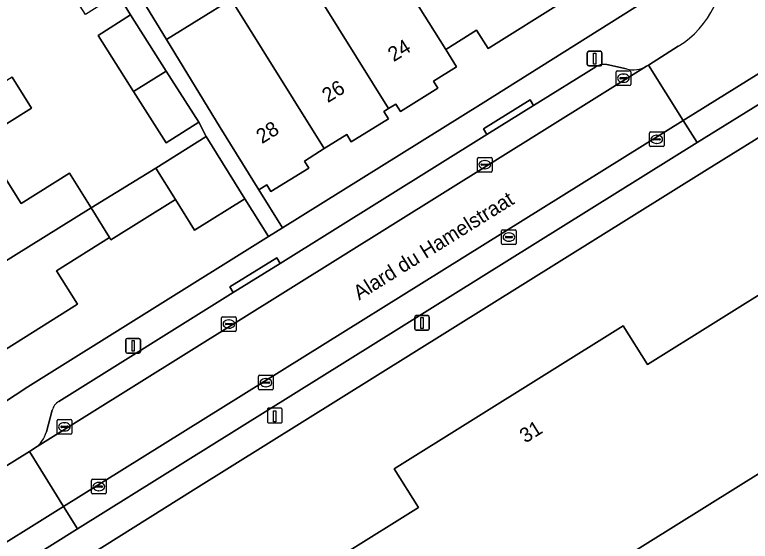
# Model space of a CAD drawing. Extents: x 159664 to 160323, y 385312 to 386115.
# Drawn here: x 160097.7 to 160147.9, y 385631.4 to 385667.3 of the extents above; entities that cross this region are included whole.
import ezdxf

# ---------------------------------------------------------------- set-up
doc = ezdxf.new("R2010")
doc.units = 0
for name, color, linetype in [('IMGEO_Erf', 7, 'Continuous'), ('IMGEO_Kolk', 7, 'Continuous'), ('IMGEO_Laadpaal', 7, 'Continuous'), ('IMGEO_Lichtmast', 7, 'Continuous'), ('IMGEO_Openbare_ruimte_label', 7, 'Continuous'), ('IMGEO_Pand', 7, 'Continuous'), ('IMGEO_Pand_nummerreeks', 7, 'Continuous'), ('IMGEO_Parkeervlak_open', 7, 'Continuous'), ('IMGEO_Rijbaan_lokaal_open', 7, 'Continuous'), ('IMGEO_Voetpad_open', 7, 'Continuous')]:
    doc.layers.add(name, color=color, linetype=linetype)

msp = doc.modelspace()

# ---------------------------------------------------------------- linework, layer by layer
at = {"layer": 'IMGEO_Erf'}
for points in [[(160096.823, 385656.487), (160098.118, 385654.416), (160101.415, 385656.478), (160102.889, 385654.11), (160107.299, 385656.826), (160110.728, 385658.969), (160110.227, 385659.96), (160108.015, 385658.552), (160105.784, 385662.057), (160103.36, 385665.867), (160105.572, 385667.275), (160104.721, 385668.71), (160102.509, 385667.302), (160100.278, 385670.807), (160097.854, 385674.617), (160100.066, 385676.025), (160099.562, 385676.818), (160091.828, 385671.982)], [(160101.395, 385676.473), (160108.031, 385665.59), (160112.449, 385668.34)], [(160135.142, 385668.222), (160129.97, 385664.977), (160129.178, 385666.239), (160127.082, 385664.914), (160127.811, 385663.742), (160126.236, 385662.761), (160126.542, 385662.27), (160123.989, 385660.681), (160123.675, 385661.186), (160123.187, 385660.883), (160122.868, 385660.684), (160123.173, 385660.194), (160120.637, 385658.616), (160120.331, 385659.108), (160118.798, 385658.153), (160117.436, 385657.305), (160117.733, 385656.829), (160115.159, 385655.227), (160114.871, 385655.689), (160114.328, 385655.351), (160115.951, 385652.751), (160129.442, 385661.174), (160141.576, 385668.801)], [(160097.499, 385663.036), (160098.82, 385660.923), (160095.391, 385658.779)], [(160153.937, 385662.319), (160144.925, 385656.737), (160109.844, 385634.843), (160082.689, 385617.809)], [(160095.885, 385640.141), (160098.58, 385641.905), (160114.988, 385652.15), (160113.378, 385654.729), (160109.95, 385652.586), (160108.636, 385654.687), (160104.24, 385651.939), (160104.151, 385652.082), (160100.536, 385649.822), (160101.962, 385647.541), (160095.177, 385643.299)]]:
    msp.add_lwpolyline(points, dxfattribs=at)
for points in [[(160108.636, 385654.687), (160107.299, 385656.826), (160102.889, 385654.11), (160104.151, 385652.082), (160104.24, 385651.939)], [(160159.503, 385655.066), (160162.149, 385650.824), (160164.979, 385646.286), (160120.636, 385618.629), (160117.816, 385623.15), (160115.17, 385627.392), (160125.225, 385633.663), (160123.57, 385636.312), (160139.194, 385646.059), (160140.837, 385643.424)]]:
    msp.add_lwpolyline(points, close=True, dxfattribs=at)
at = {"layer": 'IMGEO_Kolk'}
for p, q in [((160138.701, 385662.532), (160138.701, 385663.384)), ((160138.776, 385663.458), (160139.628, 385663.458)), ((160139.702, 385663.384), (160139.702, 385662.532)), ((160138.96, 385662.952), (160138.96, 385662.964)), ((160139.398, 385662.915), (160139, 385662.915)), ((160139.003, 385663.001), (160139.401, 385663.001)), ((160139.189, 385663.238), (160139.214, 385663.238)), ((160139.444, 385662.964), (160139.444, 385662.952)), ((160139.628, 385662.458), (160138.776, 385662.458)), ((160139.212, 385662.678), (160139.187, 385662.678)), ((160141.053, 385659.288), (160141.905, 385659.288)), ((160140.978, 385658.362), (160140.978, 385659.214)), ((160141.237, 385658.782), (160141.237, 385658.794)), ((160141.28, 385658.831), (160141.678, 385658.831)), ((160141.466, 385659.068), (160141.491, 385659.068)), ((160141.721, 385658.794), (160141.721, 385658.782)), ((160141.979, 385659.214), (160141.979, 385658.362)), ((160141.905, 385658.288), (160141.053, 385658.288)), ((160141.675, 385658.745), (160141.277, 385658.745)), ((160141.489, 385658.508), (160141.464, 385658.508)), ((160129.25, 385656.631), (160129.25, 385657.483)), ((160129.325, 385657.557), (160130.177, 385657.557)), ((160129.738, 385657.337), (160129.763, 385657.337)), ((160130.251, 385657.483), (160130.251, 385656.631)), ((160129.509, 385657.051), (160129.509, 385657.063)), ((160129.947, 385657.014), (160129.549, 385657.014)), ((160129.552, 385657.1), (160129.95, 385657.1)), ((160129.761, 385656.777), (160129.736, 385656.777)), ((160129.993, 385657.063), (160129.993, 385657.051)), ((160130.177, 385656.557), (160129.325, 385656.557)), ((160130.892, 385651.691), (160130.892, 385652.543)), ((160130.967, 385652.617), (160131.819, 385652.617)), ((160131.38, 385652.397), (160131.405, 385652.397)), ((160131.893, 385652.543), (160131.893, 385651.691)), ((160131.151, 385652.111), (160131.151, 385652.123)), ((160131.589, 385652.074), (160131.191, 385652.074)), ((160131.194, 385652.16), (160131.592, 385652.16)), ((160131.403, 385651.837), (160131.378, 385651.837)), ((160131.635, 385652.123), (160131.635, 385652.111)), ((160131.819, 385651.617), (160130.967, 385651.617)), ((160111.788, 385645.76), (160111.788, 385646.612)), ((160111.863, 385646.686), (160112.715, 385646.686)), ((160112.276, 385646.466), (160112.301, 385646.466)), ((160112.789, 385646.612), (160112.789, 385645.76)), ((160112.047, 385646.18), (160112.047, 385646.192)), ((160112.485, 385646.143), (160112.087, 385646.143)), ((160112.09, 385646.229), (160112.488, 385646.229)), ((160112.299, 385645.906), (160112.274, 385645.906)), ((160112.531, 385646.192), (160112.531, 385646.18)), ((160112.715, 385645.686), (160111.863, 385645.686)), ((160114.312, 385641.762), (160114.312, 385642.614)), ((160114.387, 385642.688), (160115.239, 385642.688)), ((160114.614, 385642.231), (160115.012, 385642.231)), ((160114.8, 385642.468), (160114.825, 385642.468)), ((160115.313, 385642.614), (160115.313, 385641.762)), ((160114.571, 385642.182), (160114.571, 385642.194)), ((160115.009, 385642.145), (160114.611, 385642.145)), ((160114.823, 385641.908), (160114.798, 385641.908)), ((160115.055, 385642.194), (160115.055, 385642.182)), ((160115.239, 385641.688), (160114.387, 385641.688)), ((160100.566, 385638.749), (160100.566, 385639.601)), ((160100.641, 385639.675), (160101.493, 385639.675)), ((160100.868, 385639.218), (160101.266, 385639.218)), ((160101.054, 385639.455), (160101.079, 385639.455)), ((160101.567, 385639.601), (160101.567, 385638.749)), ((160100.825, 385639.169), (160100.825, 385639.181)), ((160101.263, 385639.132), (160100.865, 385639.132)), ((160101.077, 385638.895), (160101.052, 385638.895)), ((160101.309, 385639.181), (160101.309, 385639.169)), ((160101.493, 385638.675), (160100.641, 385638.675)), ((160102.912, 385634.67), (160102.912, 385635.522)), ((160102.987, 385635.596), (160103.839, 385635.596)), ((160103.4, 385635.376), (160103.425, 385635.376)), ((160103.913, 385635.522), (160103.913, 385634.67)), ((160103.171, 385635.09), (160103.171, 385635.102)), ((160103.609, 385635.053), (160103.211, 385635.053)), ((160103.214, 385635.139), (160103.612, 385635.139)), ((160103.423, 385634.816), (160103.398, 385634.816)), ((160103.655, 385635.102), (160103.655, 385635.09)), ((160103.839, 385634.596), (160102.987, 385634.596))]:
    msp.add_line(p, q, dxfattribs=at)
for points in [[(160138.701, 385662.532), (160138.701, 385663.384)], [(160138.776, 385663.458), (160139.628, 385663.458)], [(160139.702, 385663.384), (160139.702, 385662.532)], [(160139.628, 385662.458), (160138.776, 385662.458)], [(160141.053, 385659.288), (160141.905, 385659.288)], [(160140.978, 385658.362), (160140.978, 385659.214)], [(160141.979, 385659.214), (160141.979, 385658.362)], [(160141.905, 385658.288), (160141.053, 385658.288)], [(160129.25, 385656.631), (160129.25, 385657.483)], [(160129.325, 385657.557), (160130.177, 385657.557)], [(160130.251, 385657.483), (160130.251, 385656.631)], [(160130.177, 385656.557), (160129.325, 385656.557)], [(160130.892, 385651.691), (160130.892, 385652.543)], [(160130.967, 385652.617), (160131.819, 385652.617)], [(160131.893, 385652.543), (160131.893, 385651.691)], [(160131.819, 385651.617), (160130.967, 385651.617)], [(160111.788, 385645.76), (160111.788, 385646.612)], [(160111.863, 385646.686), (160112.715, 385646.686)], [(160112.789, 385646.612), (160112.789, 385645.76)], [(160112.715, 385645.686), (160111.863, 385645.686)], [(160114.312, 385641.762), (160114.312, 385642.614)], [(160114.387, 385642.688), (160115.239, 385642.688)], [(160115.313, 385642.614), (160115.313, 385641.762)], [(160115.239, 385641.688), (160114.387, 385641.688)], [(160100.566, 385638.749), (160100.566, 385639.601)], [(160100.641, 385639.675), (160101.493, 385639.675)], [(160101.567, 385639.601), (160101.567, 385638.749)], [(160101.493, 385638.675), (160100.641, 385638.675)], [(160102.912, 385634.67), (160102.912, 385635.522)], [(160102.987, 385635.596), (160103.839, 385635.596)], [(160103.913, 385635.522), (160103.913, 385634.67)], [(160103.839, 385634.596), (160102.987, 385634.596)]]:
    msp.add_lwpolyline(points, dxfattribs=at)
for centre, radius, start, end in [((160138.778, 385663.382), 0.0765, 91.552, 178.448), ((160138.778, 385663.382), 0.0765, 91.552, 178.448), ((160139.626, 385663.382), 0.0765, 1.552, 88.448), ((160139.626, 385663.382), 0.0765, 1.552, 88.448), ((160139, 385662.961), 0.0403, 85.8775, 175.7526), ((160138.997, 385662.951), 0.0366, 178.938, 274.7102), ((160139.401, 385662.958), 0.043, 264.8664, 352.4533), ((160139.405, 385662.963), 0.0386, 1.7309, 96.639), ((160138.778, 385662.534), 0.0765, 181.552, 268.448), ((160138.778, 385662.534), 0.0765, 181.552, 268.448), ((160139.626, 385662.534), 0.0765, 271.552, 358.448), ((160139.626, 385662.534), 0.0765, 271.552, 358.448), ((160141.055, 385659.212), 0.0765, 91.552, 178.448), ((160141.055, 385659.212), 0.0765, 91.552, 178.448), ((160141.903, 385659.212), 0.0765, 1.552, 88.448), ((160141.903, 385659.212), 0.0765, 1.552, 88.448), ((160141.277, 385658.791), 0.0403, 85.8775, 175.7526), ((160141.274, 385658.781), 0.0366, 178.938, 274.7102), ((160141.678, 385658.788), 0.043, 264.8664, 352.4533), ((160141.682, 385658.793), 0.0386, 1.7309, 96.639), ((160141.055, 385658.364), 0.0765, 181.552, 268.448), ((160141.055, 385658.364), 0.0765, 181.552, 268.448), ((160141.903, 385658.364), 0.0765, 271.552, 358.448), ((160141.903, 385658.364), 0.0765, 271.552, 358.448), ((160129.327, 385657.481), 0.0765, 91.552, 178.448), ((160129.327, 385657.481), 0.0765, 91.552, 178.448), ((160130.175, 385657.481), 0.0765, 1.552, 88.448), ((160130.175, 385657.481), 0.0765, 1.552, 88.448), ((160129.549, 385657.06), 0.0403, 85.8775, 175.7526), ((160129.546, 385657.05), 0.0366, 178.938, 274.7102), ((160129.95, 385657.057), 0.043, 264.8664, 352.4533), ((160129.954, 385657.062), 0.0386, 1.7309, 96.639), ((160129.327, 385656.633), 0.0765, 181.552, 268.448), ((160129.327, 385656.633), 0.0765, 181.552, 268.448), ((160130.175, 385656.633), 0.0765, 271.552, 358.448), ((160130.175, 385656.633), 0.0765, 271.552, 358.448), ((160130.969, 385652.541), 0.0765, 91.552, 178.448), ((160130.969, 385652.541), 0.0765, 91.552, 178.448), ((160131.817, 385652.541), 0.0765, 1.552, 88.448), ((160131.817, 385652.541), 0.0765, 1.552, 88.448), ((160131.191, 385652.12), 0.0403, 85.8775, 175.7526), ((160131.188, 385652.11), 0.0366, 178.938, 274.7102), ((160131.592, 385652.117), 0.043, 264.8664, 352.4533), ((160131.596, 385652.122), 0.0386, 1.7309, 96.639), ((160130.969, 385651.693), 0.0765, 181.552, 268.448), ((160130.969, 385651.693), 0.0765, 181.552, 268.448), ((160131.817, 385651.693), 0.0765, 271.552, 358.448), ((160131.817, 385651.693), 0.0765, 271.552, 358.448), ((160111.865, 385646.61), 0.0765, 91.552, 178.448), ((160111.865, 385646.61), 0.0765, 91.552, 178.448), ((160112.713, 385646.61), 0.0765, 1.552, 88.448), ((160112.713, 385646.61), 0.0765, 1.552, 88.448), ((160111.865, 385645.762), 0.0765, 181.552, 268.448), ((160111.865, 385645.762), 0.0765, 181.552, 268.448), ((160112.087, 385646.189), 0.0403, 85.8775, 175.7526), ((160112.084, 385646.179), 0.0366, 178.938, 274.7102), ((160112.488, 385646.186), 0.043, 264.8664, 352.4533), ((160112.492, 385646.191), 0.0386, 1.7309, 96.639), ((160112.713, 385645.762), 0.0765, 271.552, 358.448), ((160112.713, 385645.762), 0.0765, 271.552, 358.448), ((160114.389, 385642.612), 0.0765, 91.552, 178.448), ((160114.389, 385642.612), 0.0765, 91.552, 178.448), ((160114.611, 385642.191), 0.0403, 85.8775, 175.7526), ((160115.016, 385642.193), 0.0386, 1.7309, 96.639), ((160115.237, 385642.612), 0.0765, 1.552, 88.448), ((160115.237, 385642.612), 0.0765, 1.552, 88.448), ((160114.389, 385641.764), 0.0765, 181.552, 268.448), ((160114.389, 385641.764), 0.0765, 181.552, 268.448), ((160114.608, 385642.181), 0.0366, 178.938, 274.7102), ((160115.012, 385642.188), 0.043, 264.8664, 352.4533), ((160115.237, 385641.764), 0.0765, 271.552, 358.448), ((160115.237, 385641.764), 0.0765, 271.552, 358.448), ((160100.643, 385639.599), 0.0765, 91.552, 178.448), ((160100.643, 385639.599), 0.0765, 91.552, 178.448), ((160100.865, 385639.178), 0.0403, 85.8775, 175.7526), ((160101.27, 385639.18), 0.0386, 1.7309, 96.639), ((160101.491, 385639.599), 0.0765, 1.552, 88.448), ((160101.491, 385639.599), 0.0765, 1.552, 88.448), ((160100.643, 385638.751), 0.0765, 181.552, 268.448), ((160100.643, 385638.751), 0.0765, 181.552, 268.448), ((160100.862, 385639.168), 0.0366, 178.938, 274.7102), ((160101.266, 385639.175), 0.043, 264.8664, 352.4533), ((160101.491, 385638.751), 0.0765, 271.552, 358.448), ((160101.491, 385638.751), 0.0765, 271.552, 358.448), ((160102.989, 385635.52), 0.0765, 91.552, 178.448), ((160102.989, 385635.52), 0.0765, 91.552, 178.448), ((160103.837, 385635.52), 0.0765, 1.552, 88.448), ((160103.837, 385635.52), 0.0765, 1.552, 88.448), ((160103.211, 385635.099), 0.0403, 85.8775, 175.7526), ((160103.208, 385635.089), 0.0366, 178.938, 274.7102), ((160103.612, 385635.096), 0.043, 264.8664, 352.4533), ((160103.616, 385635.101), 0.0386, 1.7309, 96.639), ((160102.989, 385634.672), 0.0765, 181.552, 268.448), ((160102.989, 385634.672), 0.0765, 181.552, 268.448), ((160103.837, 385634.672), 0.0765, 271.552, 358.448), ((160103.837, 385634.672), 0.0765, 271.552, 358.448)]:
    msp.add_arc(centre, radius, start, end, dxfattribs=at)
for centre, major_axis, ratio, start_param, end_param in [((160139.188, 385662.958), (-0.387, 0.002), 0.722429, 4.712389, 7.853982), ((160139.213, 385662.958), (-0.39, 0.002), 0.717154, 1.570796, 4.712389), ((160141.465, 385658.788), (-0.387, 0.002), 0.722429, 4.712389, 7.853982), ((160141.49, 385658.788), (-0.39, 0.002), 0.717154, 1.570796, 4.712389), ((160129.737, 385657.057), (-0.387, 0.002), 0.722429, 4.712389, 7.853982), ((160129.762, 385657.057), (-0.39, 0.002), 0.717154, 1.570796, 4.712389), ((160131.379, 385652.117), (-0.387, 0.002), 0.722429, 4.712389, 7.853982), ((160131.404, 385652.117), (-0.39, 0.002), 0.717154, 1.570796, 4.712389), ((160112.275, 385646.186), (-0.387, 0.002), 0.722429, 4.712389, 7.853982), ((160112.3, 385646.186), (-0.39, 0.002), 0.717154, 1.570796, 4.712389), ((160114.799, 385642.188), (-0.387, 0.002), 0.722429, 4.712389, 7.853982), ((160114.824, 385642.188), (-0.39, 0.002), 0.717154, 1.570796, 4.712389), ((160101.053, 385639.175), (-0.387, 0.002), 0.722429, 4.712389, 7.853982), ((160101.078, 385639.175), (-0.39, 0.002), 0.717154, 1.570796, 4.712389), ((160103.399, 385635.096), (-0.387, 0.002), 0.722429, 4.712389, 7.853982), ((160103.424, 385635.096), (-0.39, 0.002), 0.717154, 1.570796, 4.712389)]:
    msp.add_ellipse(centre, major_axis=major_axis, ratio=ratio, start_param=start_param, end_param=end_param, dxfattribs=at)
at = {"layer": 'IMGEO_Laadpaal'}
for p, q in [((160114.918, 385640.359), (160114.918, 385639.518)), ((160114.918, 385640.359), (160114.918, 385639.518)), ((160115.834, 385640.443), (160114.993, 385640.443)), ((160115.834, 385640.443), (160114.993, 385640.443)), ((160115.918, 385639.527), (160115.918, 385640.368)), ((160115.918, 385639.527), (160115.918, 385640.368)), ((160115.002, 385639.443), (160115.843, 385639.443)), ((160115.002, 385639.443), (160115.843, 385639.443))]:
    msp.add_line(p, q, dxfattribs=at)
msp.add_lwpolyline([(160115.333, 385640.256), (160115.493, 385640.256), (160115.493, 385639.523), (160115.333, 385639.523), (160115.333, 385640.256)], dxfattribs=at)
for centre, start, end in [((160114.996, 385640.365), 92.4484, 184.2845), ((160114.996, 385640.365), 92.4484, 184.2845), ((160115.84, 385640.365), 2.4484, 94.2845), ((160115.84, 385640.365), 2.4484, 94.2845), ((160114.996, 385639.521), 182.4484, 274.2845), ((160114.996, 385639.521), 182.4484, 274.2845), ((160115.84, 385639.521), 272.4484, 4.2845), ((160115.84, 385639.521), 272.4484, 4.2845)]:
    msp.add_arc(centre, 0.0779, start, end, dxfattribs=at)
at = {"layer": 'IMGEO_Lichtmast'}
for p, q in [((160136.74, 385663.891), (160136.74, 385664.691)), ((160136.74, 385664.691), (160136.74, 385663.891)), ((160136.84, 385664.791), (160137.63, 385664.791)), ((160137.63, 385664.791), (160136.84, 385664.791)), ((160137.73, 385664.691), (160137.73, 385663.891)), ((160137.73, 385663.891), (160137.73, 385664.691)), ((160137.63, 385663.791), (160136.84, 385663.791)), ((160136.84, 385663.791), (160137.63, 385663.791)), ((160125.071, 385646.761), (160125.861, 385646.761)), ((160125.861, 385646.761), (160125.071, 385646.761)), ((160124.971, 385645.861), (160124.971, 385646.661)), ((160124.971, 385646.661), (160124.971, 385645.861)), ((160125.961, 385646.661), (160125.961, 385645.861)), ((160125.961, 385645.861), (160125.961, 385646.661)), ((160125.861, 385645.761), (160125.071, 385645.761)), ((160125.071, 385645.761), (160125.861, 385645.761)), ((160105.26, 385644.299), (160105.26, 385645.099)), ((160105.26, 385645.099), (160105.26, 385644.299)), ((160105.36, 385645.199), (160106.15, 385645.199)), ((160106.15, 385645.199), (160105.36, 385645.199)), ((160106.25, 385645.099), (160106.25, 385644.299)), ((160106.25, 385644.299), (160106.25, 385645.099)), ((160106.15, 385644.199), (160105.36, 385644.199)), ((160105.36, 385644.199), (160106.15, 385644.199))]:
    msp.add_line(p, q, dxfattribs=at)
for points in [[(160137.16, 385664.666), (160137.31, 385664.666), (160137.31, 385663.916), (160137.16, 385663.916), (160137.16, 385664.666)], [(160125.391, 385646.636), (160125.541, 385646.636), (160125.541, 385645.886), (160125.391, 385645.886), (160125.391, 385646.636)], [(160105.68, 385645.074), (160105.83, 385645.074), (160105.83, 385644.324), (160105.68, 385644.324), (160105.68, 385645.074)]]:
    msp.add_lwpolyline(points, dxfattribs=at)
for centre, start, end in [((160136.84, 385664.691), 90, 180), ((160136.84, 385664.691), 90, 180), ((160137.63, 385664.691), 0, 90), ((160137.63, 385664.691), 360, 90), ((160136.84, 385663.891), 180, 270), ((160136.84, 385663.891), 180, 270), ((160137.63, 385663.891), 270, 0), ((160137.63, 385663.891), 270, 0), ((160125.071, 385646.661), 90, 180), ((160125.071, 385646.661), 90, 180), ((160125.861, 385646.661), 0, 90), ((160125.861, 385646.661), 360, 90), ((160125.071, 385645.861), 180, 270), ((160125.071, 385645.861), 180, 270), ((160125.861, 385645.861), 270, 0), ((160125.861, 385645.861), 270, 0), ((160105.36, 385645.099), 90, 180), ((160105.36, 385645.099), 90, 180), ((160106.15, 385645.099), 0, 90), ((160106.15, 385645.099), 360, 90), ((160105.36, 385644.299), 180, 270), ((160105.36, 385644.299), 180, 270), ((160106.15, 385644.299), 270, 0), ((160106.15, 385644.299), 270, 0)]:
    msp.add_arc(centre, 0.1, start, end, dxfattribs=at)
at = {"layer": 'IMGEO_Pand'}
for points in [[(160126.591, 385670.363), (160124.5, 385669.061), (160127.082, 385664.914), (160129.178, 385666.239), (160129.97, 385664.977), (160135.142, 385668.222), (160131.325, 385674.173), (160129.817, 385676.623), (160124.684, 385673.405), (160126.213, 385670.966)], [(160124.5, 385669.061), (160121.458, 385673.947), (160116.836, 385671.069), (160117.602, 385669.84), (160123.187, 385660.883), (160123.675, 385661.186), (160123.989, 385660.681), (160126.542, 385662.27), (160126.236, 385662.761), (160127.811, 385663.742), (160127.082, 385664.914)], [(160117.602, 385669.84), (160115.418, 385668.48), (160114.652, 385669.711), (160112.449, 385668.34), (160118.798, 385658.153), (160120.331, 385659.108), (160120.637, 385658.616), (160123.173, 385660.194), (160122.868, 385660.684), (160123.187, 385660.883)], [(160112.449, 385668.34), (160108.031, 385665.59), (160111.686, 385659.596), (160114.328, 385655.351), (160114.871, 385655.689), (160115.159, 385655.227), (160117.733, 385656.829), (160117.436, 385657.305), (160118.798, 385658.153)], [(160105.572, 385667.275), (160103.36, 385665.867), (160105.784, 385662.057), (160108.011, 385663.441)], [(160108.015, 385658.552), (160110.227, 385659.96), (160108.011, 385663.441), (160105.784, 385662.057)], [(160086.966, 385656.465), (160087.802, 385655.128), (160087.302, 385654.815), (160088.916, 385652.232), (160089.375, 385652.518), (160089.672, 385652.042), (160096.823, 385656.487), (160095.391, 385658.779), (160098.82, 385660.923), (160097.499, 385663.036)], [(160110.728, 385658.969), (160107.299, 385656.826), (160108.636, 385654.687), (160109.95, 385652.586), (160113.378, 385654.729)], [(160098.118, 385654.416), (160096.823, 385656.487), (160089.672, 385652.042), (160089.837, 385651.779), (160089.382, 385651.495), (160090.967, 385648.961), (160091.436, 385649.254), (160092.447, 385647.637), (160102.889, 385654.11), (160101.415, 385656.478)], [(160159.503, 385655.066), (160140.837, 385643.424), (160139.194, 385646.059), (160123.57, 385636.312), (160125.225, 385633.663), (160115.17, 385627.392), (160117.816, 385623.15), (160120.636, 385618.629), (160164.979, 385646.286), (160162.149, 385650.824)], [(160100.536, 385649.822), (160104.151, 385652.082), (160102.889, 385654.11), (160092.447, 385647.637), (160093.234, 385646.378), (160092.754, 385646.078), (160094.393, 385643.456), (160094.887, 385643.764), (160095.177, 385643.299), (160101.962, 385647.541)]]:
    msp.add_lwpolyline(points, close=True, dxfattribs=at)
at = {"layer": 'IMGEO_Parkeervlak_open'}
for points in [[(160143.281, 385660.079), (160144.23, 385658.564), (160167.042, 385672.706), (160166.082, 385674.254)], [(160101.009, 385633.741), (160101.958, 385632.21), (160144.23, 385658.564), (160143.281, 385660.079)], [(160082.634, 385622.272), (160083.602, 385620.732), (160101.958, 385632.21), (160101.009, 385633.741)]]:
    msp.add_lwpolyline(points, close=True, dxfattribs=at)
for points in [[(160139.413, 385663.589), (160138.075, 385663.883)], [(160099.03, 385637.707), (160140.778, 385663.771)], [(160137.323, 385663.742), (160133.071, 385661.093)], [(160133.071, 385661.093), (160129.881, 385659.109)], [(160129.881, 385659.109), (160115.777, 385650.31)], [(160115.777, 385650.31), (160112.571, 385648.336)], [(160112.571, 385648.336), (160100.69, 385640.906)], [(160100.241, 385640.3), (160099.84, 385638.831)]]:
    msp.add_lwpolyline(points, dxfattribs=at)
for centre, radius, start, end in [((160137.872, 385662.888), 1.015, 78.4868, 122.7526), ((160139.869, 385665.379), 1.847, 255.7043, 299.485), ((160101.157, 385640.091), 0.94, 119.8003, 167.1284), ((160097.868, 385639.399), 2.053, 304.4972, 343.9467)]:
    msp.add_arc(centre, radius, start, end, dxfattribs=at)
at = {"layer": 'IMGEO_Rijbaan_lokaal_open'}
for points in [[(160142.947, 385665.142), (160140.915, 385663.857), (160143.281, 385660.079), (160166.082, 385674.254), (160163.281, 385678.767), (160157.077, 385674.913)], [(160082.259, 385627.317), (160080.267, 385626.04), (160082.634, 385622.272), (160101.009, 385633.741), (160098.684, 385637.492), (160096.32, 385636.028)]]:
    msp.add_lwpolyline(points, dxfattribs=at)
msp.add_lwpolyline([(160099.03, 385637.707), (160098.878, 385637.612), (160098.684, 385637.492), (160101.009, 385633.741), (160143.281, 385660.079), (160140.915, 385663.857), (160140.778, 385663.771)], close=True, dxfattribs=at)
msp.add_arc((160139.677, 385670.548), 6.318, 301.1728, 8.0738, dxfattribs=at)
at = {"layer": 'IMGEO_Voetpad_open'}
for points in [[(160031.371, 385583.135), (160032.447, 385581.389), (160034.566, 385582.74), (160037.993, 385584.925), (160038.327, 385585.134), (160039.724, 385586.702), (160041.577, 385587.202), (160042.034, 385587.487), (160039.832, 385591.044), (160082.689, 385617.809), (160109.844, 385634.843), (160144.925, 385656.737), (160153.937, 385662.319), (160154.019, 385662.222), (160157.604, 385664.439), (160157.464, 385664.678), (160157.932, 385664.971), (160159.148, 385665.732), (160193.313, 385687.116)], [(160167.042, 385672.706), (160144.23, 385658.564), (160101.958, 385632.21), (160083.602, 385620.732), (160081.964, 385619.698), (160082.192, 385619.326), (160077.743, 385616.542), (160077.493, 385616.924), (160076.635, 385616.392), (160058.168, 385604.829), (160034.726, 385590.203), (160033.793, 385591.722), (160033.29, 385591.441)], [(160145.932, 385671.435), (160141.814, 385668.92), (160141.576, 385668.801), (160129.442, 385661.174), (160115.951, 385652.751), (160114.988, 385652.15), (160098.58, 385641.905), (160095.885, 385640.141), (160095.873, 385640.132), (160090.025, 385636.494)], [(160140.778, 385663.771), (160140.915, 385663.857), (160142.947, 385665.142)], [(160138.075, 385663.883), (160139.413, 385663.589)], [(160112.571, 385648.336), (160112.354, 385648.723), (160115.55, 385650.706), (160115.777, 385650.31), (160129.881, 385659.109), (160129.654, 385659.493), (160132.835, 385661.473), (160133.071, 385661.093), (160137.323, 385663.742)], [(160100.69, 385640.906), (160112.571, 385648.336)], [(160099.84, 385638.831), (160100.241, 385640.3)], [(160096.32, 385636.028), (160098.684, 385637.492), (160098.878, 385637.612), (160099.03, 385637.707)]]:
    msp.add_lwpolyline(points, dxfattribs=at)
for points in [[(160102.192, 385676.974), (160105.695, 385679.177), (160109.344, 385681.472), (160108.684, 385682.521), (160108.494, 385682.403), (160105.503, 385680.533), (160099.562, 385676.818), (160100.066, 385676.025), (160102.505, 385672.191), (160104.721, 385668.71), (160105.572, 385667.275), (160108.011, 385663.441), (160110.227, 385659.96), (160110.728, 385658.969), (160113.378, 385654.729), (160114.988, 385652.15), (160115.951, 385652.751), (160114.328, 385655.351), (160111.686, 385659.596), (160108.031, 385665.59), (160101.395, 385676.473)], [(160129.881, 385659.109), (160133.071, 385661.093), (160132.835, 385661.473), (160129.654, 385659.493)], [(160112.571, 385648.336), (160115.777, 385650.31), (160115.55, 385650.706), (160112.354, 385648.723)]]:
    msp.add_lwpolyline(points, close=True, dxfattribs=at)
for centre, radius, start, end in [((160139.677, 385670.548), 6.318, 301.1728, 8.0738), ((160137.872, 385662.888), 1.015, 78.4868, 122.7526), ((160139.869, 385665.379), 1.847, 255.7043, 299.485), ((160101.157, 385640.091), 0.94, 119.8003, 167.1284), ((160097.868, 385639.399), 2.053, 304.4972, 343.9467)]:
    msp.add_arc(centre, radius, start, end, dxfattribs=at)

# ---------------------------------------------------------------- texts
at = {"layer": 'IMGEO_Openbare_ruimte_label'}
msp.add_text('Alard du Hamelstraat', height=1, rotation=31.9568, dxfattribs=at).set_placement((160121.175, 385647.783))
at = {"layer": 'IMGEO_Pand_nummerreeks'}
for s, rotation, p in [('24', 31.8966, (160123.532, 385664.046)), ('26', 31.8966, (160119.037, 385661.249)), ('28', 31.8956, (160114.544, 385658.454)), ('31', 31.9579, (160132.513, 385638.025))]:
    msp.add_text(s, height=1, rotation=rotation, dxfattribs=at).set_placement(p)

doc.saveas('drawing.dxf')
